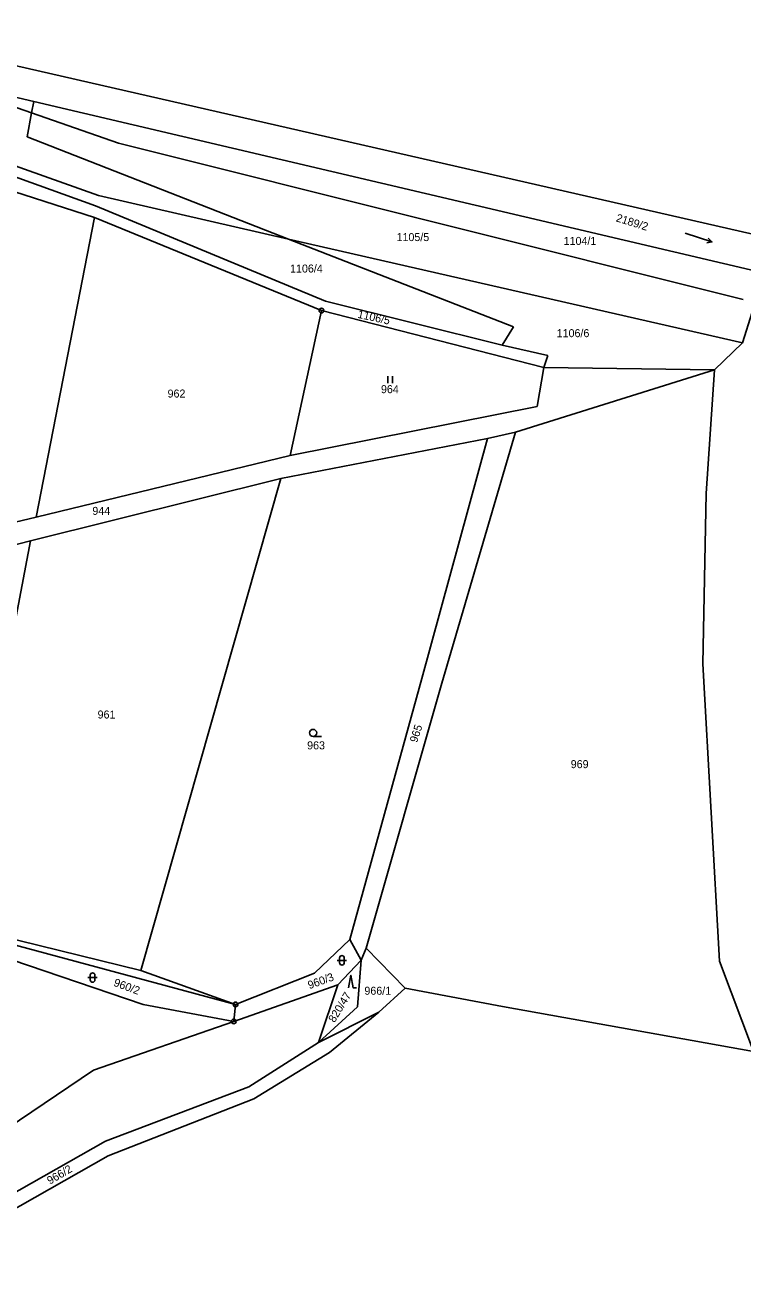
# Model space of a CAD drawing. Extents: x -779596 to -776743, y -1030330 to -1024513.
# Drawn here: x -777602.8 to -777450.2, y -1026440.1 to -1026171.9 of the extents above; entities that cross this region are included whole.
import ezdxf

# ---------------------------------------------------------------- set-up
doc = ezdxf.new("R2010")
doc.units = 0
for name, color, linetype in [('hranice parcel', 7, 'Continuous'), ('K_Ú_ hranice', 7, 'Continuous'), ('kultura', 7, 'Continuous'), ('Kód', 7, 'Continuous'), ('č_ parcel šipka', 7, 'Continuous'), ('č_parcel poz_', 7, 'Continuous')]:
    doc.layers.add(name, color=color, linetype=linetype)

msp = doc.modelspace()

# ---------------------------------------------------------------- linework, layer by layer
at = {"layer": 'hranice parcel'}
for points in [[(-777642.58, -1026171.91), (-777440.35, -1026218.08)], [(-777623.71, -1026182.78), (-777601.44, -1026190.54)], [(-777623.71, -1026182.78), (-777601, -1026188.11)], [(-777642.84, -1026188.35), (-777587.22, -1026208.09)], [(-777601.44, -1026190.54), (-777601, -1026188.11)], [(-777601, -1026188.11), (-777443.77, -1026225.02)], [(-777602.41, -1026195.64), (-777601.44, -1026190.54)], [(-777601.44, -1026190.54), (-777582.94, -1026196.99)], [(-777632.54, -1026194.19), (-777587.85, -1026210.27)], [(-777602.41, -1026195.64), (-777546.81, -1026217.33)], [(-777582.94, -1026196.99), (-777450.14, -1026230.14)], [(-777587.22, -1026208.09), (-777546.81, -1026217.33)], [(-777588.04, -1026212.76), (-777600.45, -1026276.38)], [(-777587.85, -1026210.27), (-777538.95, -1026230.53)], [(-777546.81, -1026217.33), (-777450.32, -1026239.37)], [(-777546.81, -1026217.33), (-777498.95, -1026235.99)], [(-777538.95, -1026230.53), (-777501.38, -1026239.89)], [(-777539.82, -1026232.52), (-777546.45, -1026263.34)], [(-777501.38, -1026239.89), (-777498.95, -1026235.99)], [(-777501.38, -1026239.89), (-777491.66, -1026242.09)], [(-777492.53, -1026244.62), (-777491.66, -1026242.09)], [(-777493.93, -1026252.88), (-777492.53, -1026244.62)], [(-777456.25, -1026245.13), (-777498.57, -1026258.32)], [(-777457.98, -1026271.39), (-777456.25, -1026245.13)], [(-777546.45, -1026263.34), (-777493.93, -1026252.88)], [(-777498.57, -1026258.32), (-777514.21, -1026311.65)], [(-777498.57, -1026258.32), (-777504.5, -1026259.73)], [(-777504.5, -1026259.73), (-777548.45, -1026268.22)], [(-777504.5, -1026259.73), (-777518.48, -1026310.71)], [(-777546.45, -1026263.34), (-777600.45, -1026276.38)], [(-777601.67, -1026281.44), (-777548.45, -1026268.22)], [(-777548.45, -1026268.22), (-777578.21, -1026372.73)], [(-777458.72, -1026307.53), (-777457.98, -1026271.39)], [(-777615.7, -1026280.01), (-777600.45, -1026276.38)], [(-777601.67, -1026281.44), (-777616.37, -1026285.22)], [(-777601.67, -1026281.44), (-777609.38, -1026321.8)], [(-777455.19, -1026370.7), (-777458.72, -1026307.53)], [(-777518.48, -1026310.71), (-777533.76, -1026366.1)], [(-777514.21, -1026311.65), (-777530.32, -1026367.94)], [(-777632, -1026360), (-777558.08, -1026379.9)], [(-777619.68, -1026365.69), (-777577.73, -1026379.92)], [(-777617.17, -1026363.17), (-777578.21, -1026372.73)], [(-777541.3, -1026373.29), (-777533.76, -1026366.1)], [(-777533.76, -1026366.1), (-777531.37, -1026370.51)], [(-777531.37, -1026370.51), (-777530.32, -1026367.94)], [(-777530.32, -1026367.94), (-777521.99, -1026376.47)], [(-777536.35, -1026375.75), (-777531.37, -1026370.51)], [(-777531.37, -1026370.51), (-777532.18, -1026380.45)], [(-777447.97, -1026389.88), (-777455.19, -1026370.7)], [(-777578.21, -1026372.73), (-777558.08, -1026379.9)], [(-777558.08, -1026379.9), (-777541.3, -1026373.29)], [(-777558.47, -1026383.53), (-777536.35, -1026375.75)], [(-777536.35, -1026375.75), (-777540.41, -1026388)], [(-777521.99, -1026376.47), (-777527.64, -1026381.54)], [(-777501.34, -1026380.32), (-777521.99, -1026376.47)], [(-777577.73, -1026379.92), (-777558.47, -1026383.53)], [(-777558.08, -1026379.9), (-777558.47, -1026383.53)], [(-777532.18, -1026380.45), (-777540.41, -1026388)], [(-777540.41, -1026388), (-777527.64, -1026381.54)], [(-777527.64, -1026381.54), (-777538.12, -1026390.16)], [(-777447.97, -1026389.88), (-777501.34, -1026380.32)], [(-777588.29, -1026393.87), (-777558.47, -1026383.53)], [(-777540.41, -1026388), (-777555.26, -1026397.43)], [(-777538.12, -1026390.16), (-777554.21, -1026400)], [(-777635.34, -1026425.6), (-777588.29, -1026393.87)], [(-777555.26, -1026397.43), (-777585.73, -1026408.99)], [(-777554.21, -1026400), (-777585.13, -1026412.07)], [(-777585.73, -1026408.99), (-777636.14, -1026437.52)], [(-777585.13, -1026412.07), (-777634.62, -1026440.1)]]:
    msp.add_lwpolyline(points, dxfattribs=at)
at = {"layer": 'K_Ú_ hranice'}
for points in [[(-777609.51, -1026205.86), (-777588.04, -1026212.76)], [(-777588.04, -1026212.76), (-777539.82, -1026232.52)], [(-777539.82, -1026232.52), (-777492.53, -1026244.62)], [(-777450.32, -1026239.37), (-777448.24, -1026232.84)], [(-777456.25, -1026245.13), (-777450.32, -1026239.37)], [(-777492.53, -1026244.62), (-777456.25, -1026245.13)]]:
    msp.add_lwpolyline(points, dxfattribs=at)
at = {"layer": 'kultura'}
for points in [[(-777462.496, -1026216.093), (-777456.784, -1026217.927)], [(-777457.583, -1026217.145), (-777456.784, -1026217.927), (-777457.889, -1026218.097)], [(-777525.717, -1026247.945), (-777525.717, -1026246.445)], [(-777524.683, -1026247.945), (-777524.683, -1026246.445)], [(-777541.58, -1026322.98), (-777539.83, -1026322.98)], [(-777536.46, -1026370.55), (-777534.46, -1026370.55)], [(-777535.96, -1026371.05), (-777535.96, -1026370.05)], [(-777534.96, -1026370.05), (-777534.96, -1026371.05)], [(-777588.97, -1026374.71), (-777588.97, -1026373.71)], [(-777587.97, -1026373.71), (-777587.97, -1026374.71)], [(-777534.042, -1026376.41), (-777533.54, -1026373.729), (-777533.037, -1026376.41), (-777532.367, -1026376.41)], [(-777589.47, -1026374.21), (-777587.47, -1026374.21)]]:
    msp.add_lwpolyline(points, dxfattribs=at)
msp.add_circle((-777541.58, -1026322.23), 0.75, dxfattribs=at)
for centre, start, end in [((-777535.46, -1026370.05), 0.101, 180.00143), ((-777535.46, -1026371.05), 180.10243, 0.00286), ((-777588.47, -1026373.71), 0.101, 180.00143), ((-777588.47, -1026374.71), 180.10243, 0.00286)]:
    msp.add_arc(centre, 0.5, start, end, dxfattribs=at)
at = {"layer": 'Kód'}
for centre, radius in [((-777539.82, -1026232.52), 0.5), ((-777539.82, -1026232.52), 0.5), ((-777539.82, -1026232.52), 0.032), ((-777539.82, -1026232.52), 0.032), ((-777558.08, -1026379.9), 0.5), ((-777558.08, -1026379.9), 0.032), ((-777558.47, -1026383.53), 0.5), ((-777558.47, -1026383.53), 0.032)]:
    msp.add_circle(centre, radius, dxfattribs=at)

# ---------------------------------------------------------------- texts
at = {"layer": 'č_ parcel šipka'}
msp.add_text('2189/2', height=1.7, rotation=342.90273, dxfattribs=at).set_placement((-777477.311, -1026213.538))
at = {"layer": 'č_parcel poz_'}
for s, p in [('1105/5', (-777523.85, -1026217.76)), ('1104/1', (-777488.32, -1026218.57)), ('1106/4', (-777546.49, -1026224.44)), ('1106/6', (-777489.8, -1026238.17)), ('962', (-777572.53, -1026251)), ('964', (-777527.16, -1026250.07)), ('944', (-777588.53, -1026275.92)), ('961', (-777587.41, -1026319.18)), ('963', (-777542.86, -1026325.73)), ('969', (-777486.809, -1026329.72)), ('966/1', (-777530.683, -1026377.86))]:
    msp.add_text(s, height=1.7, dxfattribs=at).set_placement(p)
for s, rotation, p in [('1106/5', 347.60276, (-777532.232, -1026234.038)), ('965', 72.00057, (-777519.488, -1026324.418)), ('960/3', 19.90016, (-777542.362, -1026376.687)), ('960/2', 339.8027, (-777584.144, -1026375.932)), ('820/47', 58.40046, (-777537.036, -1026383.899)), ('966/2', 30.40024, (-777597.551, -1026418.229))]:
    msp.add_text(s, height=1.7, rotation=rotation, dxfattribs=at).set_placement(p)

doc.saveas('drawing.dxf')
